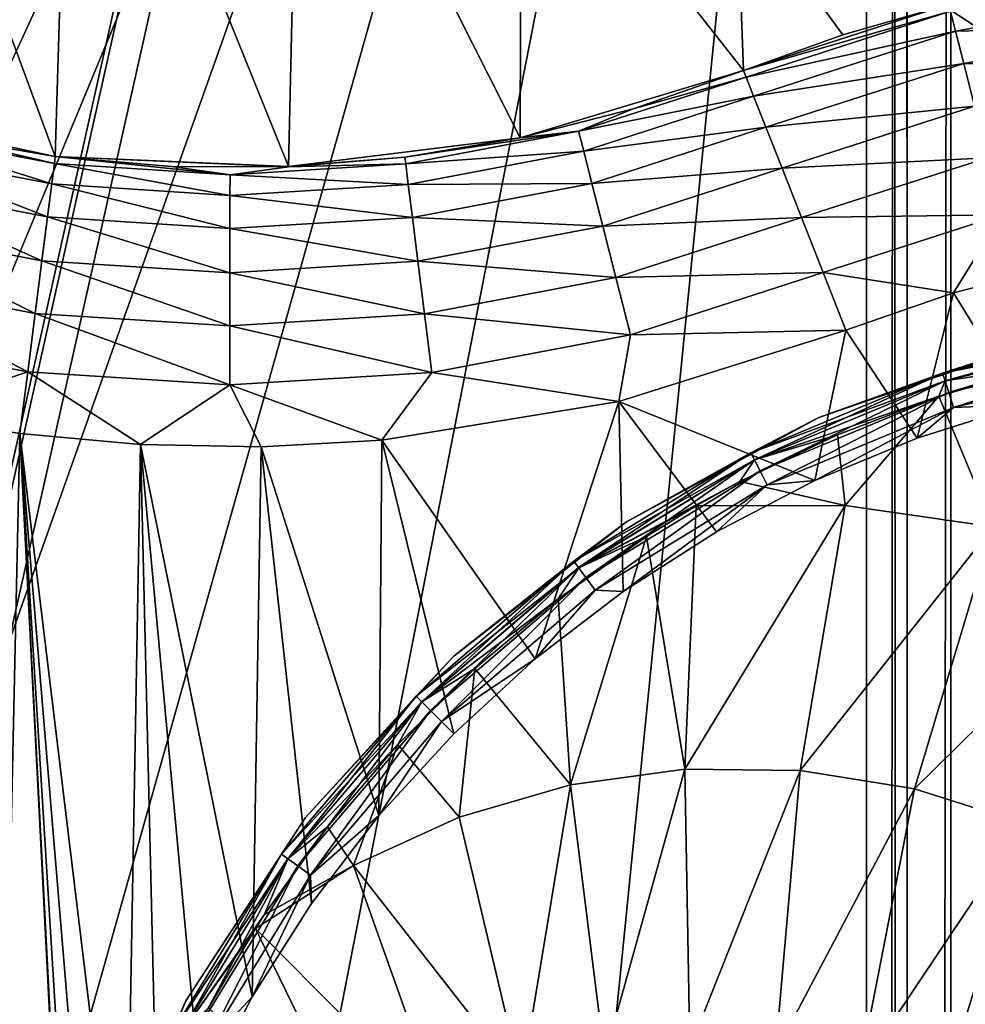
# Model space of a CAD drawing. Header units: metres. Extents: x -206 to 75, y -104 to 104.
# Tile 282 of 656: x -171.78 to -168.39, y 51.22 to 54.75. Entities that reach past the tile are written whole.
import ezdxf

# ---------------------------------------------------------------- set-up
doc = ezdxf.new("R2010")
doc.units = ezdxf.units.M
doc.layers.add('solid_01_1-CONSUMER_THERM_B_125288', color=7, linetype='CONTINUOUS')

msp = doc.modelspace()

# ---------------------------------------------------------------- linework, layer by layer
at = {"layer": 'solid_01_1-CONSUMER_THERM_B_125288'}
for points in [[(-168.648926, 67.29171), (-200.493088, -75.033852), (-200.514557, 74.966148)], [(-106.887138, 47.939438, 1.5), (-97.174187, 56.091938, 1.5), (-200.514557, 74.966148, 1.5)], [(-107.910683, 47.194191, 1.5), (-106.887138, 47.939438, 1.5), (-200.514557, 74.966148, 1.5)], [(-108.467331, 46.871483, 1.5), (-107.910683, 47.194191, 1.5), (-200.514557, 74.966148, 1.5)], [(-109.048912, 46.586853, 1.5), (-108.467331, 46.871483, 1.5), (-200.514557, 74.966148, 1.5)], [(-109.651024, 46.343178, 1.5), (-109.048912, 46.586853, 1.5), (-200.514557, 74.966148, 1.5)], [(-110.268845, 46.142639, 1.5), (-109.651024, 46.343178, 1.5), (-200.514557, 74.966148, 1.5)], [(-110.897278, 45.986664, 1.5), (-110.268845, 46.142639, 1.5), (-200.514557, 74.966148, 1.5)], [(-111.53109, 45.875885, 1.5), (-110.897278, 45.986664, 1.5), (-200.514557, 74.966148, 1.5)], [(-112.794189, 45.78849, 1.5), (-111.53109, 45.875885, 1.5), (-200.514557, 74.966148, 1.5)], [(-168.100571, 58.189758, 1.5), (-112.794189, 45.78849, 1.5), (-200.514557, 74.966148, 1.5)], [(-168.648926, 67.29171), (-168.75058, 66.747505), (-200.493088, -75.033852)], [(-168.75058, 66.747505), (-168.750504, 66.193886), (-200.493088, -75.033852)], [(-168.750504, 66.193886), (-168.731537, -66.252495), (-200.493088, -75.033852)], [(-168.750504, 66.193886), (-168.648697, 65.649712), (-168.731537, -66.252495)], [(-168.648697, 65.649712), (-168.629883, -65.70829), (-168.731537, -66.252495)], [(-168.648697, 65.649712), (-168.448624, 65.133507), (-168.629883, -65.70829)], [(-168.448624, 65.133507), (-168.429977, -65.192032), (-168.629883, -65.70829)], [(-168.448624, 65.133507), (-168.15712, 64.662857), (-168.429977, -65.192032)], [(-168.15712, 64.662857), (-168.138596, -64.721298), (-168.429977, -65.192032)], [(-76.404617, 63.580017, 75.400002), (-185.604614, 63.572178, 75.400002), (-92.716316, 42.429672, 75.400002)], [(-185.604614, 63.572178, 75.400002), (-93.500069, 42.491352, 75.400002), (-92.716316, 42.429672, 75.400002)], [(-185.604614, 63.572178, 75.400002), (-168.500076, 42.491318, 75.400002), (-93.500069, 42.491352, 75.400002)], [(-185.604614, 63.572178, 75.400002), (-169.283829, 42.429634, 75.400002), (-168.500076, 42.491318, 75.400002)], [(-185.604614, 63.572178, 75.400002), (-172.04274, 41.023891, 75.400002), (-171.444931, 41.534473, 75.400002)], [(-185.604614, 63.572178, 75.400002), (-171.444931, 41.534473, 75.400002), (-170.774612, 41.945248, 75.400002)], [(-185.604614, 63.572178, 75.400002), (-170.774612, 41.945248, 75.400002), (-170.048279, 42.246105, 75.400002)], [(-185.604614, 63.572178, 75.400002), (-170.048279, 42.246105, 75.400002), (-169.283829, 42.429634, 75.400002)], [(-185.604477, 61.572178, 72.400002), (-168.604477, 61.573399, 72.400002), (-175.833084, 45.863281, 72.400002)], [(-168.604477, 61.573399, 72.400002), (-174.79277, 46.666443, 72.400002), (-175.833084, 45.863281, 72.400002)], [(-168.604477, 61.573399, 72.400002), (-173.664642, 47.33952, 72.400002), (-174.79277, 46.666443, 72.400002)], [(-168.604477, 61.573399, 72.400002), (-172.463898, 47.873474, 72.400002), (-173.664642, 47.33952, 72.400002)], [(-168.604477, 61.573399, 72.400002), (-171.208054, 48.260414, 72.400002), (-172.463898, 47.873474, 72.400002)], [(-168.604477, 61.573399, 72.400002), (-169.915466, 48.494781, 72.400002), (-171.208054, 48.260414, 72.400002)], [(-168.604477, 61.573399, 72.400002), (-168.603546, 48.573399, 72.400002), (-169.915466, 48.494781, 72.400002)], [(-168.604477, 61.573399, 69.400002), (-167.103424, 47.073505, 63.5), (-168.603424, 47.073399, 63.5)], [(-168.604477, 61.573399, 69.400002), (-168.603424, 47.073399, 63.5), (-168.604477, 61.573399, 72.400002)], [(-168.603546, 48.573399, 69.900002), (-168.604477, 61.573399, 72.400002), (-168.603424, 47.073399, 63.5)], [(-167.104019, 55.223503, 66.816208), (-167.103424, 47.073505, 63.5), (-168.604477, 61.573399, 69.400002)], [(-168.603546, 48.573399, 69.900002), (-168.603546, 48.573399, 72.400002), (-168.604477, 61.573399, 72.400002)], [(-171.657272, 54.255196, 3.5), (-172.431427, 56.351627, 3.5), (-172.475479, 54.43037, 3.5)], [(-171.657272, 54.255196, 3.5), (-171.599854, 56.148849, 3.5), (-172.431427, 56.351627, 3.5)], [(-170.821304, 54.218922, 3.5), (-171.599854, 56.148849, 3.5), (-171.657272, 54.255196, 3.5)], [(-170.821304, 54.218922, 3.5), (-170.783234, 55.890057, 3.5), (-171.599854, 56.148849, 3.5)], [(-169.991013, 54.322559, 3.5), (-170.783234, 55.890057, 3.5), (-170.821304, 54.218922, 3.5)], [(-169.991013, 54.322559, 3.5), (-169.986389, 55.576752, 3.5), (-170.783234, 55.890057, 3.5)], [(-169.991013, 54.322559, 3.5), (-169.189667, 54.56319, 3.5), (-169.986389, 55.576752, 3.5)], [(-169.189667, 54.56319, 3.5), (-169.214066, 55.211018, 3.5), (-169.986389, 55.576752, 3.5)], [(-168.833771, 54.690681, 3.5), (-168.470688, 54.795467, 3.5), (-169.214066, 55.211018, 3.5)], [(-168.833771, 54.690681, 3.5), (-169.214066, 55.211018, 3.5), (-169.189667, 54.56319, 3.5)], [(-167.885925, 54.978554, 3.45631), (-168.470688, 54.795467, 3.5), (-167.654373, 54.258259, 3.5)], [(-167.735794, 54.934597, 3.5), (-167.654373, 54.258259, 3.5), (-168.470688, 54.795467, 3.5)], [(-168.429306, 54.704189, 12.933075), (-167.681198, 54.841873, 12.933075), (-168.447311, 54.77578, 12.721427)], [(-167.667236, 54.723591, 13.122963), (-167.681198, 54.841873, 12.933075), (-168.429306, 54.704189, 12.933075)], [(-168.475616, 54.794209, 12.5), (-169.189667, 54.56319, 3.5), (-169.189667, 54.56319, 12.5)], [(-168.833771, 54.690681, 3.5), (-169.189667, 54.56319, 3.5), (-168.475616, 54.794209, 12.5)], [(-168.447311, 54.77578, 12.721427), (-168.475616, 54.794209, 12.5), (-169.189667, 54.56319, 12.5)], [(-168.833771, 54.690681, 3.5), (-168.475616, 54.794209, 12.5), (-168.470688, 54.795467, 3.5)], [(-168.447311, 54.77578, 12.721427), (-169.189667, 54.56319, 12.5), (-169.180557, 54.540096, 12.721427)], [(-168.429306, 54.704189, 12.933075), (-168.447311, 54.77578, 12.721427), (-169.180557, 54.540096, 12.721427)], [(-168.400238, 54.588684, 13.122963), (-167.667236, 54.723591, 13.122963), (-168.429306, 54.704189, 12.933075)], [(-167.648666, 54.566273, 13.281551), (-167.667236, 54.723591, 13.122963), (-168.400238, 54.588684, 13.122963)], [(-168.429306, 54.704189, 12.933075), (-169.180557, 54.540096, 12.721427), (-169.153488, 54.47142, 12.933075)], [(-168.400238, 54.588684, 13.122963), (-168.429306, 54.704189, 12.933075), (-169.153488, 54.47142, 12.933075)], [(-168.400238, 54.588684, 13.122963), (-169.153488, 54.47142, 12.933075), (-169.109802, 54.360611, 13.122963)], [(-168.361588, 54.435062, 13.281551), (-168.400238, 54.588684, 13.122963), (-169.109802, 54.360611, 13.122963)], [(-168.361588, 54.435062, 13.281551), (-167.648666, 54.566273, 13.281551), (-168.400238, 54.588684, 13.122963)], [(-169.991013, 54.322559, 3.5), (-169.189667, 54.56319, 12.5), (-169.189667, 54.56319, 3.5)], [(-169.991013, 54.322559, 3.5), (-169.585312, 54.426079, 12.5), (-169.189667, 54.56319, 12.5)], [(-169.780945, 54.345982, 12.721563), (-169.180557, 54.540096, 12.721427), (-169.585312, 54.426079, 12.5)], [(-169.153488, 54.47142, 12.933075), (-169.180557, 54.540096, 12.721427), (-169.780945, 54.345982, 12.721563)], [(-169.180557, 54.540096, 12.721427), (-169.189667, 54.56319, 12.5), (-169.585312, 54.426079, 12.5)], [(-169.762695, 54.274426, 12.933201), (-169.153488, 54.47142, 12.933075), (-169.780945, 54.345982, 12.721563)], [(-169.762695, 54.274426, 12.933201), (-169.109802, 54.360611, 13.122963), (-169.153488, 54.47142, 12.933075)], [(-172.475479, 54.43037, 3.5), (-172.070038, 54.32563, 12.5), (-171.657272, 54.255192, 12.5)], [(-171.657272, 54.255196, 3.5), (-172.475479, 54.43037, 3.5), (-171.657272, 54.255192, 12.5)], [(-169.991013, 54.322559, 3.5), (-169.991043, 54.322552, 12.5), (-169.585312, 54.426079, 12.5)], [(-169.780945, 54.345982, 12.721563), (-169.585312, 54.426079, 12.5), (-169.991043, 54.322552, 12.5)], [(-168.361588, 54.435062, 13.281551), (-169.109802, 54.360611, 13.122963), (-169.051712, 54.213238, 13.281551)], [(-168.315292, 54.251041, 13.400871), (-168.361588, 54.435062, 13.281551), (-169.051712, 54.213238, 13.281551)], [(-169.762695, 54.274426, 12.933201), (-169.733231, 54.158993, 13.123073), (-169.109802, 54.360611, 13.122963)], [(-169.733231, 54.158993, 13.123073), (-169.051712, 54.213238, 13.281551), (-169.109802, 54.360611, 13.122963)], [(-171.669815, 54.157104, 12.93358), (-172.28009, 54.349564, 12.722111), (-172.298584, 54.277946, 12.933707)], [(-172.28009, 54.349564, 12.722111), (-171.660431, 54.230446, 12.721974), (-172.070038, 54.32563, 12.5)], [(-171.669815, 54.157104, 12.93358), (-171.660431, 54.230446, 12.721974), (-172.28009, 54.349564, 12.722111)], [(-171.660431, 54.230446, 12.721974), (-171.657272, 54.255192, 12.5), (-172.070038, 54.32563, 12.5)], [(-169.991013, 54.322559, 3.5), (-170.821304, 54.218922, 3.5), (-169.991043, 54.322552, 12.5)], [(-170.821304, 54.218922, 3.5), (-170.404007, 54.253334, 12.5), (-169.991043, 54.322552, 12.5)], [(-169.780945, 54.345982, 12.721563), (-169.991043, 54.322552, 12.5), (-170.404007, 54.253334, 12.5)], [(-170.400925, 54.228642, 12.721701), (-169.780945, 54.345982, 12.721563), (-170.404007, 54.253334, 12.5)], [(-169.762695, 54.274426, 12.933201), (-169.780945, 54.345982, 12.721563), (-170.400925, 54.228642, 12.721701)], [(-172.298584, 54.277946, 12.933707), (-172.328415, 54.162495, 13.123511), (-171.684921, 54.038853, 13.123402)], [(-171.669815, 54.157104, 12.93358), (-172.298584, 54.277946, 12.933707), (-171.684921, 54.038853, 13.123402)], [(-171.660431, 54.230446, 12.721974), (-171.030731, 54.189926, 12.721837), (-171.657272, 54.255192, 12.5)], [(-171.657272, 54.255196, 3.5), (-171.240051, 54.219536, 12.5), (-170.821335, 54.218914, 12.5)], [(-170.821304, 54.218922, 3.5), (-171.657272, 54.255196, 3.5), (-170.821335, 54.218914, 12.5)], [(-171.657272, 54.255196, 3.5), (-171.657272, 54.255192, 12.5), (-171.240051, 54.219536, 12.5)], [(-171.030731, 54.189926, 12.721837), (-171.240051, 54.219536, 12.5), (-171.657272, 54.255192, 12.5)], [(-170.821304, 54.218922, 3.5), (-170.821335, 54.218914, 12.5), (-170.404007, 54.253334, 12.5)], [(-170.400925, 54.228642, 12.721701), (-170.404007, 54.253334, 12.5), (-170.821335, 54.218914, 12.5)], [(-169.762695, 54.274426, 12.933201), (-170.400925, 54.228642, 12.721701), (-170.391785, 54.155331, 12.933328)], [(-169.762695, 54.274426, 12.933201), (-170.391785, 54.155331, 12.933328), (-169.733231, 54.158993, 13.123073)], [(-168.315292, 54.251041, 13.400871), (-169.051712, 54.213238, 13.281551), (-168.982132, 54.036705, 13.400871)], [(-168.263657, 54.045872, 13.474928), (-168.315292, 54.251041, 13.400871), (-168.982132, 54.036705, 13.400871)], [(-171.030853, 54.116016, 12.933455), (-171.660431, 54.230446, 12.721974), (-171.669815, 54.157104, 12.93358)], [(-171.030853, 54.116016, 12.933455), (-171.030731, 54.189926, 12.721837), (-171.660431, 54.230446, 12.721974)], [(-171.030731, 54.189926, 12.721837), (-170.821335, 54.218914, 12.5), (-171.240051, 54.219536, 12.5)], [(-171.030731, 54.189926, 12.721837), (-170.400925, 54.228642, 12.721701), (-170.821335, 54.218914, 12.5)], [(-170.391785, 54.155331, 12.933328), (-170.400925, 54.228642, 12.721701), (-171.030731, 54.189926, 12.721837)], [(-170.391785, 54.155331, 12.933328), (-171.030731, 54.189926, 12.721837), (-171.030853, 54.116016, 12.933455)], [(-169.733231, 54.158993, 13.123073), (-169.694061, 54.005478, 13.281639), (-169.051712, 54.213238, 13.281551)], [(-169.694061, 54.005478, 13.281639), (-168.982132, 54.036705, 13.400871), (-169.051712, 54.213238, 13.281551)], [(-172.328415, 54.162495, 13.123511), (-172.368057, 54.009014, 13.281989), (-171.705017, 53.881634, 13.281901)], [(-171.684921, 54.038853, 13.123402), (-172.328415, 54.162495, 13.123511), (-171.705017, 53.881634, 13.281901)], [(-171.669815, 54.157104, 12.93358), (-171.684921, 54.038853, 13.123402), (-171.031021, 53.99683, 13.123292)], [(-171.030853, 54.116016, 12.933455), (-171.669815, 54.157104, 12.93358), (-171.031021, 53.99683, 13.123292)], [(-170.391785, 54.155331, 12.933328), (-171.030853, 54.116016, 12.933455), (-170.377014, 54.03709, 13.123182)], [(-170.391785, 54.155331, 12.933328), (-170.377014, 54.03709, 13.123182), (-169.733231, 54.158993, 13.123073)], [(-169.733231, 54.158993, 13.123073), (-170.377014, 54.03709, 13.123182), (-169.694061, 54.005478, 13.281639)], [(-171.030853, 54.116016, 12.933455), (-171.031021, 53.99683, 13.123292), (-170.377014, 54.03709, 13.123182)], [(-171.684921, 54.038853, 13.123402), (-171.705017, 53.881634, 13.281901), (-171.03125, 53.838352, 13.281814)], [(-171.031021, 53.99683, 13.123292), (-171.684921, 54.038853, 13.123402), (-171.03125, 53.838352, 13.281814)], [(-170.377014, 54.03709, 13.123182), (-171.031021, 53.99683, 13.123292), (-170.357391, 53.879852, 13.281727)], [(-170.377014, 54.03709, 13.123182), (-170.357391, 53.879852, 13.281727), (-169.694061, 54.005478, 13.281639)], [(-168.263657, 54.045872, 13.474928), (-168.982132, 54.036705, 13.400871), (-168.904541, 53.839878, 13.474928)], [(-168.263657, 54.045872, 13.474928), (-168.904541, 53.839878, 13.474928), (-168.436646, 53.767147, 13.5)], [(-168.263657, 54.045872, 13.474928), (-168.436646, 53.767147, 13.5), (-168.037308, 53.870144, 13.5)], [(-172.368057, 54.009014, 13.281989), (-172.415543, 53.825207, 13.401175), (-171.729095, 53.693344, 13.401114)], [(-171.705017, 53.881634, 13.281901), (-172.368057, 54.009014, 13.281989), (-171.729095, 53.693344, 13.401114)], [(-169.694061, 54.005478, 13.281639), (-170.357391, 53.879852, 13.281727), (-169.647141, 53.821598, 13.400932)], [(-169.694061, 54.005478, 13.281639), (-169.647141, 53.821598, 13.400932), (-168.982132, 54.036705, 13.400871)], [(-169.647141, 53.821598, 13.400932), (-168.904541, 53.839878, 13.474928), (-168.982132, 54.036705, 13.400871)], [(-171.031021, 53.99683, 13.123292), (-171.03125, 53.838352, 13.281814), (-170.357391, 53.879852, 13.281727)], [(-171.705017, 53.881634, 13.281901), (-171.729095, 53.693344, 13.401114), (-171.03154, 53.648548, 13.401054)], [(-171.03125, 53.838352, 13.281814), (-171.705017, 53.881634, 13.281901), (-171.03154, 53.648548, 13.401054)], [(-170.357391, 53.879852, 13.281727), (-171.03125, 53.838352, 13.281814), (-170.333893, 53.691528, 13.400993)], [(-170.357391, 53.879852, 13.281727), (-170.333893, 53.691528, 13.400993), (-169.647141, 53.821598, 13.400932)], [(-168.189316, 53.365673, 13.5), (-168.037308, 53.870144, 13.5), (-168.436646, 53.767147, 13.5)], [(-171.03125, 53.838352, 13.281814), (-171.03154, 53.648548, 13.401054), (-170.333893, 53.691528, 13.400993)], [(-169.647141, 53.821598, 13.400932), (-169.594833, 53.616589, 13.474959), (-168.904541, 53.839878, 13.474928)], [(-168.904541, 53.839878, 13.474928), (-169.594833, 53.616589, 13.474959), (-168.822769, 53.632927, 13.5)], [(-168.904541, 53.839878, 13.474928), (-168.822769, 53.632927, 13.5), (-168.436646, 53.767147, 13.5)], [(-172.415543, 53.825207, 13.401175), (-172.468475, 53.620316, 13.475083), (-171.75592, 53.483444, 13.475053)], [(-171.729095, 53.693344, 13.401114), (-172.415543, 53.825207, 13.401175), (-171.75592, 53.483444, 13.475053)], [(-169.647141, 53.821598, 13.400932), (-170.333893, 53.691528, 13.400993), (-169.594833, 53.616589, 13.474959)], [(-168.567871, 53.246235, 13.5), (-168.436646, 53.767147, 13.5), (-168.822769, 53.632927, 13.5)], [(-168.567871, 53.246235, 13.5), (-168.189316, 53.365673, 13.5), (-168.436646, 53.767147, 13.5)], [(-171.729095, 53.693344, 13.401114), (-171.75592, 53.483444, 13.475053), (-171.031845, 53.436951, 13.475021)], [(-171.03154, 53.648548, 13.401054), (-171.729095, 53.693344, 13.401114), (-171.031845, 53.436951, 13.475021)], [(-170.333893, 53.691528, 13.400993), (-171.03154, 53.648548, 13.401054), (-170.307678, 53.481571, 13.47499)], [(-170.333893, 53.691528, 13.400993), (-170.307678, 53.481571, 13.47499), (-169.594833, 53.616589, 13.474959)], [(-167.753036, 53.652687, 13.638197), (-168.476288, 53.478943, 13.638197), (-168.177567, 53.575424, 13.7)], [(-168.467499, 53.451889, 13.582392), (-168.476288, 53.478943, 13.638197), (-167.753036, 53.652687, 13.638197)], [(-168.177567, 53.575424, 17.098219), (-168.476257, 53.478851, 17.160311), (-167.753021, 53.652596, 17.160311)], [(-167.74852, 53.624203, 17.216368), (-167.753021, 53.652596, 17.160311), (-168.476257, 53.478851, 17.160311)], [(-167.748581, 53.624596, 13.582392), (-168.467499, 53.451889, 13.582392), (-167.753036, 53.652687, 13.638197)], [(-171.75592, 53.483444, 13.475053), (-172.468475, 53.620316, 13.475083), (-172.212128, 53.333801, 13.5)], [(-171.03154, 53.648548, 13.401054), (-171.031845, 53.436951, 13.475021), (-170.307678, 53.481571, 13.47499)], [(-169.594833, 53.616589, 13.474959), (-170.307678, 53.481571, 13.47499), (-169.636581, 53.377277, 13.5)], [(-168.93457, 53.094254, 13.5), (-168.822769, 53.632927, 13.5), (-169.636581, 53.377277, 13.5)], [(-169.594833, 53.616589, 13.474959), (-169.636581, 53.377277, 13.5), (-168.822769, 53.632927, 13.5)], [(-168.93457, 53.094254, 13.5), (-168.567871, 53.246235, 13.5), (-168.822769, 53.632927, 13.5)], [(-167.74852, 53.624203, 17.216368), (-168.476257, 53.478851, 17.160311), (-168.467377, 53.451515, 17.216368)], [(-168.453796, 53.409748, 13.538123), (-168.467499, 53.451889, 13.582392), (-167.748581, 53.624596, 13.582392)], [(-167.74852, 53.624203, 17.216368), (-168.467377, 53.451515, 17.216368), (-168.116562, 53.504719, 17.260666)], [(-167.741653, 53.58083, 13.538123), (-168.453796, 53.409748, 13.538123), (-167.748581, 53.624596, 13.582392)], [(-167.741653, 53.58083, 13.538123), (-168.436539, 53.356655, 13.50973), (-168.453796, 53.409748, 13.538123)], [(-167.741653, 53.58083, 13.538123), (-167.73291, 53.525688, 13.50973), (-168.436539, 53.356655, 13.50973)], [(-168.177567, 53.575424, 17.098219), (-168.919525, 53.320587, 17.098219), (-168.476257, 53.478851, 17.160311)], [(-168.919525, 53.320587, 13.7), (-168.919525, 53.320587, 17.098219), (-168.177567, 53.575424, 17.098219)], [(-168.177567, 53.575424, 13.7), (-168.919525, 53.320587, 13.7), (-168.177567, 53.575424, 17.098219)], [(-168.476288, 53.478943, 13.638197), (-168.919525, 53.320587, 13.7), (-168.177567, 53.575424, 13.7)], [(-168.436539, 53.356655, 13.50973), (-167.73291, 53.525688, 13.50973), (-168.189316, 53.365673, 13.5)], [(-171.75592, 53.483444, 13.475053), (-172.212128, 53.333801, 13.5), (-171.783997, 53.263264, 13.5)], [(-171.75592, 53.483444, 13.475053), (-171.783997, 53.263264, 13.5), (-171.351883, 53.223846, 13.5)], [(-171.031845, 53.436951, 13.475021), (-171.75592, 53.483444, 13.475053), (-171.351883, 53.223846, 13.5)], [(-170.307678, 53.481571, 13.47499), (-171.031845, 53.436951, 13.475021), (-170.486282, 53.238914, 13.5)], [(-170.307678, 53.481571, 13.47499), (-170.486282, 53.238914, 13.5), (-169.636581, 53.377277, 13.5)], [(-168.476288, 53.478943, 13.638197), (-169.163452, 53.194195, 13.638197), (-168.919525, 53.320587, 13.7)], [(-169.150528, 53.16885, 13.582392), (-169.163452, 53.194195, 13.638197), (-168.476288, 53.478943, 13.638197)], [(-168.919525, 53.320587, 17.098219), (-169.163406, 53.194111, 17.160311), (-168.476257, 53.478851, 17.160311)], [(-168.467377, 53.451515, 17.216368), (-168.476257, 53.478851, 17.160311), (-169.163406, 53.194111, 17.160311)], [(-168.467499, 53.451889, 13.582392), (-169.150528, 53.16885, 13.582392), (-168.476288, 53.478943, 13.638197)], [(-168.467377, 53.451515, 17.216368), (-168.48967, 53.397099, 17.260666), (-168.116562, 53.504719, 17.260666)], [(-168.294556, 52.928627, 17.595724), (-168.116562, 53.504719, 17.260666), (-168.48967, 53.397099, 17.260666)], [(-168.467377, 53.451515, 17.216368), (-169.163406, 53.194111, 17.160311), (-169.15036, 53.168499, 17.216368)], [(-169.130417, 53.129372, 13.538123), (-169.150528, 53.16885, 13.582392), (-168.467499, 53.451889, 13.582392)], [(-168.467377, 53.451515, 17.216368), (-169.15036, 53.168499, 17.216368), (-168.48967, 53.397099, 17.260666)], [(-168.453796, 53.409748, 13.538123), (-169.130417, 53.129372, 13.538123), (-168.467499, 53.451889, 13.582392)], [(-171.031845, 53.436951, 13.475021), (-171.351883, 53.223846, 13.5), (-170.918427, 53.215755, 13.5)], [(-171.031845, 53.436951, 13.475021), (-170.918427, 53.215755, 13.5), (-170.486282, 53.238914, 13.5)], [(-168.453796, 53.409748, 13.538123), (-169.105057, 53.079632, 13.50973), (-169.130417, 53.129372, 13.538123)], [(-168.453796, 53.409748, 13.538123), (-168.436539, 53.356655, 13.50973), (-169.105057, 53.079632, 13.50973)], [(-169.936279, 52.455807, 13.5), (-169.636581, 53.377277, 13.5), (-170.486282, 53.238914, 13.5)], [(-169.936279, 52.455807, 13.5), (-169.621399, 52.697529, 13.5), (-169.636581, 53.377277, 13.5)], [(-169.286652, 52.910885, 13.5), (-168.93457, 53.094254, 13.5), (-169.636581, 53.377277, 13.5)], [(-169.621399, 52.697529, 13.5), (-169.286652, 52.910885, 13.5), (-169.636581, 53.377277, 13.5)], [(-169.15036, 53.168499, 17.216368), (-168.852509, 53.258835, 17.260666), (-168.48967, 53.397099, 17.260666)], [(-168.825348, 53.005032, 17.428663), (-168.48967, 53.397099, 17.260666), (-168.852509, 53.258835, 17.260666)], [(-168.825348, 53.005032, 17.428663), (-168.294556, 52.928627, 17.595724), (-168.48967, 53.397099, 17.260666)], [(-171.783997, 53.263264, 13.5), (-172.212128, 53.333801, 13.5), (-172.024658, 42.336861, 13.5)], [(-169.105057, 53.079632, 13.50973), (-168.436539, 53.356655, 13.50973), (-168.93457, 53.094254, 13.5)], [(-168.436539, 53.356655, 13.50973), (-168.567871, 53.246235, 13.5), (-168.93457, 53.094254, 13.5)], [(-168.436539, 53.356655, 13.50973), (-168.189316, 53.365673, 13.5), (-168.567871, 53.246235, 13.5)], [(-168.919525, 53.320587, 17.098219), (-169.609421, 52.947105, 17.098219), (-169.163406, 53.194111, 17.160311)], [(-169.609421, 52.947105, 13.7), (-169.609421, 52.947105, 17.098219), (-168.919525, 53.320587, 17.098219)], [(-168.919525, 53.320587, 13.7), (-169.609421, 52.947105, 13.7), (-168.919525, 53.320587, 17.098219)], [(-169.163452, 53.194195, 13.638197), (-169.609421, 52.947105, 13.7), (-168.919525, 53.320587, 13.7)], [(-171.543472, 48.57378, 13.5), (-171.783997, 53.263264, 13.5), (-172.024658, 42.336861, 13.5)], [(-171.406097, 50.147453, 13.5), (-171.351883, 53.223846, 13.5), (-171.783997, 53.263264, 13.5)], [(-171.491913, 49.75993, 13.5), (-171.406097, 50.147453, 13.5), (-171.783997, 53.263264, 13.5)], [(-171.543625, 49.366325, 13.5), (-171.491913, 49.75993, 13.5), (-171.783997, 53.263264, 13.5)], [(-171.560837, 48.970291, 13.5), (-171.543625, 49.366325, 13.5), (-171.783997, 53.263264, 13.5)], [(-171.543472, 48.57378, 13.5), (-171.560837, 48.970291, 13.5), (-171.783997, 53.263264, 13.5)], [(-170.497009, 51.894825, 13.5), (-170.486282, 53.238914, 13.5), (-170.918427, 53.215755, 13.5)], [(-170.497009, 51.894825, 13.5), (-170.228882, 52.187557, 13.5), (-170.486282, 53.238914, 13.5)], [(-170.228882, 52.187557, 13.5), (-169.936279, 52.455807, 13.5), (-170.486282, 53.238914, 13.5)], [(-169.15036, 53.168499, 17.216368), (-169.202591, 53.090897, 17.260666), (-168.852509, 53.258835, 17.260666)], [(-168.825348, 53.005032, 17.428663), (-168.852509, 53.258835, 17.260666), (-169.202591, 53.090897, 17.260666)], [(-171.406097, 50.147453, 13.5), (-171.286819, 50.526073, 13.5), (-171.351883, 53.223846, 13.5)], [(-170.951797, 51.244995, 13.5), (-170.918427, 53.215755, 13.5), (-171.351883, 53.223846, 13.5)], [(-171.13501, 50.892845, 13.5), (-170.951797, 51.244995, 13.5), (-171.351883, 53.223846, 13.5)], [(-171.286819, 50.526073, 13.5), (-171.13501, 50.892845, 13.5), (-171.351883, 53.223846, 13.5)], [(-170.951797, 51.244995, 13.5), (-170.738586, 51.579838, 13.5), (-170.918427, 53.215755, 13.5)], [(-170.738586, 51.579838, 13.5), (-170.497009, 51.894825, 13.5), (-170.918427, 53.215755, 13.5)], [(-169.163452, 53.194195, 13.638197), (-169.797607, 52.805454, 13.638197), (-169.609421, 52.947105, 13.7)], [(-169.780884, 52.782444, 13.582392), (-169.797607, 52.805454, 13.638197), (-169.163452, 53.194195, 13.638197)], [(-169.609421, 52.947105, 17.098219), (-169.797562, 52.805378, 17.160311), (-169.163406, 53.194111, 17.160311)], [(-169.15036, 53.168499, 17.216368), (-169.163406, 53.194111, 17.160311), (-169.797562, 52.805378, 17.160311)], [(-169.150528, 53.16885, 13.582392), (-169.780884, 52.782444, 13.582392), (-169.163452, 53.194195, 13.638197)], [(-169.15036, 53.168499, 17.216368), (-169.797562, 52.805378, 17.160311), (-169.780655, 52.782127, 17.216368)], [(-169.754837, 52.746601, 13.538123), (-169.780884, 52.782444, 13.582392), (-169.150528, 53.16885, 13.582392)], [(-169.15036, 53.168499, 17.216368), (-169.780655, 52.782127, 17.216368), (-169.202591, 53.090897, 17.260666)], [(-169.130417, 53.129372, 13.538123), (-169.754837, 52.746601, 13.538123), (-169.150528, 53.16885, 13.582392)], [(-169.130417, 53.129372, 13.538123), (-169.722015, 52.701435, 13.50973), (-169.754837, 52.746601, 13.538123)], [(-169.130417, 53.129372, 13.538123), (-169.105057, 53.079632, 13.50973), (-169.722015, 52.701435, 13.50973)], [(-169.780655, 52.782127, 17.216368), (-169.35936, 53.00359, 17.260666), (-169.202591, 53.090897, 17.260666)], [(-168.825348, 53.005032, 17.428663), (-169.202591, 53.090897, 17.260666), (-169.35936, 53.00359, 17.260666)], [(-169.105057, 53.079632, 13.50973), (-168.93457, 53.094254, 13.5), (-169.286652, 52.910885, 13.5)], [(-169.722015, 52.701435, 13.50973), (-169.105057, 53.079632, 13.50973), (-169.621399, 52.697529, 13.5)], [(-169.105057, 53.079632, 13.50973), (-169.286652, 52.910885, 13.5), (-169.621399, 52.697529, 13.5)], [(-169.780655, 52.782127, 17.216368), (-169.537476, 52.894444, 17.260666), (-169.35936, 53.00359, 17.260666)], [(-169.399963, 52.060017, 17.7449), (-169.35936, 53.00359, 17.260666), (-169.537476, 52.894444, 17.260666)], [(-168.825348, 53.005032, 17.428663), (-169.35936, 53.00359, 17.260666), (-169.399963, 52.060017, 17.7449)], [(-168.825348, 53.005032, 17.428663), (-169.399963, 52.060017, 17.7449), (-168.986328, 52.055222, 17.875093)], [(-168.825348, 53.005032, 17.428663), (-168.986328, 52.055222, 17.875093), (-168.294556, 52.928627, 17.595724)], [(-169.609421, 52.947105, 17.098219), (-170.228424, 52.465164, 17.098219), (-169.797562, 52.805378, 17.160311)], [(-170.228424, 52.465164, 13.7), (-170.228424, 52.465164, 17.098219), (-169.609421, 52.947105, 17.098219)], [(-169.609421, 52.947105, 13.7), (-170.228424, 52.465164, 13.7), (-169.609421, 52.947105, 17.098219)], [(-169.797607, 52.805454, 13.638197), (-170.228424, 52.465164, 13.7), (-169.609421, 52.947105, 13.7)], [(-168.294556, 52.928627, 17.595724), (-168.986328, 52.055222, 17.875093), (-168.577377, 51.989861, 18.003803)], [(-168.294556, 52.928627, 17.595724), (-168.577377, 51.989861, 18.003803), (-167.778992, 52.775848, 17.75799)], [(-169.780655, 52.782127, 17.216368), (-169.854874, 52.670841, 17.260666), (-169.537476, 52.894444, 17.260666)], [(-169.810196, 52.004143, 17.615782), (-169.537476, 52.894444, 17.260666), (-169.854874, 52.670841, 17.260666)], [(-169.399963, 52.060017, 17.7449), (-169.537476, 52.894444, 17.260666), (-169.810196, 52.004143, 17.615782)], [(-169.797607, 52.805454, 13.638197), (-170.363144, 52.3223, 13.638197), (-170.228424, 52.465164, 13.7)], [(-170.343033, 52.302189, 13.582392), (-170.363144, 52.3223, 13.638197), (-169.797607, 52.805454, 13.638197)], [(-170.228424, 52.465164, 17.098219), (-170.363083, 52.322231, 17.160311), (-169.797562, 52.805378, 17.160311)], [(-169.780655, 52.782127, 17.216368), (-169.797562, 52.805378, 17.160311), (-170.363083, 52.322231, 17.160311)], [(-169.780884, 52.782444, 13.582392), (-170.343033, 52.302189, 13.582392), (-169.797607, 52.805454, 13.638197)], [(-169.780655, 52.782127, 17.216368), (-170.363083, 52.322231, 17.160311), (-170.342758, 52.30191, 17.216368)], [(-170.311691, 52.270859, 13.538123), (-170.343033, 52.302189, 13.582392), (-169.780884, 52.782444, 13.582392)], [(-169.780655, 52.782127, 17.216368), (-170.342758, 52.30191, 17.216368), (-169.854874, 52.670841, 17.260666)], [(-169.754837, 52.746601, 13.538123), (-170.311691, 52.270859, 13.538123), (-169.780884, 52.782444, 13.582392)], [(-167.778992, 52.775848, 17.75799), (-168.577377, 51.989861, 18.003803), (-168.181168, 51.865208, 18.128504)], [(-169.754837, 52.746601, 13.538123), (-170.272217, 52.231388, 13.50973), (-170.311691, 52.270859, 13.538123)], [(-169.754837, 52.746601, 13.538123), (-169.722015, 52.701435, 13.50973), (-170.272217, 52.231388, 13.50973)], [(-170.272217, 52.231388, 13.50973), (-169.722015, 52.701435, 13.50973), (-169.936279, 52.455807, 13.5)], [(-169.722015, 52.701435, 13.50973), (-169.621399, 52.697529, 13.5), (-169.936279, 52.455807, 13.5)], [(-170.342758, 52.30191, 17.216368), (-170.152573, 52.421631, 17.260666), (-169.854874, 52.670841, 17.260666)], [(-169.810196, 52.004143, 17.615782), (-169.854874, 52.670841, 17.260666), (-170.152573, 52.421631, 17.260666)], [(-170.228424, 52.465164, 17.098219), (-170.759674, 51.887913, 17.098219), (-170.363083, 52.322231, 17.160311)], [(-170.759674, 51.887913, 13.7), (-170.759674, 51.887913, 17.098219), (-170.228424, 52.465164, 17.098219)], [(-170.228424, 52.465164, 13.7), (-170.759674, 51.887913, 13.7), (-170.228424, 52.465164, 17.098219)], [(-170.363144, 52.3223, 13.638197), (-170.759674, 51.887913, 13.7), (-170.228424, 52.465164, 13.7)], [(-170.272217, 52.231388, 13.50973), (-169.936279, 52.455807, 13.5), (-170.228882, 52.187557, 13.5)], [(-170.342758, 52.30191, 17.216368), (-170.428543, 52.148533, 17.260666), (-170.152573, 52.421631, 17.260666)], [(-170.208939, 51.888702, 17.490274), (-170.152573, 52.421631, 17.260666), (-170.428543, 52.148533, 17.260666)], [(-169.810196, 52.004143, 17.615782), (-170.152573, 52.421631, 17.260666), (-170.208939, 51.888702, 17.490274)], [(-170.363144, 52.3223, 13.638197), (-170.846146, 51.756618, 13.638197), (-170.759674, 51.887913, 13.7)], [(-170.823135, 51.739902, 13.582392), (-170.846146, 51.756618, 13.638197), (-170.363144, 52.3223, 13.638197)], [(-170.759674, 51.887913, 17.098219), (-170.846069, 51.756565, 17.160311), (-170.363083, 52.322231, 17.160311)], [(-170.342758, 52.30191, 17.216368), (-170.363083, 52.322231, 17.160311), (-170.846069, 51.756565, 17.160311)], [(-170.343033, 52.302189, 13.582392), (-170.823135, 51.739902, 13.582392), (-170.363144, 52.3223, 13.638197)], [(-170.342758, 52.30191, 17.216368), (-170.846069, 51.756565, 17.160311), (-170.822815, 51.739674, 17.216368)], [(-170.787277, 51.713863, 13.538123), (-170.823135, 51.739902, 13.582392), (-170.343033, 52.302189, 13.582392)], [(-170.342758, 52.30191, 17.216368), (-170.822815, 51.739674, 17.216368), (-170.428543, 52.148533, 17.260666)], [(-170.311691, 52.270859, 13.538123), (-170.787277, 51.713863, 13.538123), (-170.343033, 52.302189, 13.582392)], [(-170.311691, 52.270859, 13.538123), (-170.742111, 51.681053, 13.50973), (-170.787277, 51.713863, 13.538123)], [(-170.311691, 52.270859, 13.538123), (-170.272217, 52.231388, 13.50973), (-170.742111, 51.681053, 13.50973)], [(-170.742111, 51.681053, 13.50973), (-170.272217, 52.231388, 13.50973), (-170.497009, 51.894825, 13.5)], [(-170.272217, 52.231388, 13.50973), (-170.228882, 52.187557, 13.5), (-170.497009, 51.894825, 13.5)], [(-170.822815, 51.739674, 17.216368), (-170.680862, 51.853413, 17.260666), (-170.428543, 52.148533, 17.260666)], [(-170.588364, 51.715958, 17.370842), (-170.428543, 52.148533, 17.260666), (-170.680862, 51.853413, 17.260666)], [(-170.208939, 51.888702, 17.490274), (-170.428543, 52.148533, 17.260666), (-170.588364, 51.715958, 17.370842)], [(-169.399963, 52.060017, 17.7449), (-169.810196, 52.004143, 17.615782), (-169.688461, 51.028149, 18.015265)], [(-169.399963, 52.060017, 17.7449), (-169.688461, 51.028149, 18.015265), (-169.382309, 51.061607, 18.111628)], [(-168.986328, 52.055222, 17.875093), (-169.399963, 52.060017, 17.7449), (-169.382309, 51.061607, 18.111628)], [(-168.986328, 52.055222, 17.875093), (-169.382309, 51.061607, 18.111628), (-169.07489, 51.045303, 18.208385)], [(-168.577377, 51.989861, 18.003803), (-168.986328, 52.055222, 17.875093), (-169.07489, 51.045303, 18.208385)], [(-169.810196, 52.004143, 17.615782), (-170.208939, 51.888702, 17.490274), (-169.986069, 50.945717, 17.921593)], [(-169.810196, 52.004143, 17.615782), (-169.986069, 50.945717, 17.921593), (-169.688461, 51.028149, 18.015265)], [(-168.577377, 51.989861, 18.003803), (-169.07489, 51.045303, 18.208385), (-168.773529, 50.979618, 18.303238)], [(-168.181168, 51.865208, 18.128504), (-168.577377, 51.989861, 18.003803), (-168.773529, 50.979618, 18.303238)], [(-170.759674, 51.887913, 17.098219), (-171.18866, 51.231091, 17.098219), (-170.846069, 51.756565, 17.160311)], [(-171.18866, 51.231091, 13.7), (-171.18866, 51.231091, 17.098219), (-170.759674, 51.887913, 17.098219)], [(-170.759674, 51.887913, 13.7), (-171.18866, 51.231091, 13.7), (-170.759674, 51.887913, 17.098219)], [(-170.846146, 51.756618, 13.638197), (-171.18866, 51.231091, 13.7), (-170.759674, 51.887913, 13.7)], [(-170.742111, 51.681053, 13.50973), (-170.497009, 51.894825, 13.5), (-170.738586, 51.579838, 13.5)], [(-170.208939, 51.888702, 17.490274), (-170.588364, 51.715958, 17.370842), (-169.986069, 50.945717, 17.921593)], [(-170.822815, 51.739674, 17.216368), (-170.907822, 51.538284, 17.260666), (-170.680862, 51.853413, 17.260666)], [(-170.588364, 51.715958, 17.370842), (-170.680862, 51.853413, 17.260666), (-170.907822, 51.538284, 17.260666)], [(-168.181168, 51.865208, 18.128504), (-168.773529, 50.979618, 18.303238), (-168.485779, 50.866535, 18.393747)], [(-168.355331, 50.961178, 18.393747), (-168.181168, 51.865208, 18.128504), (-168.485779, 50.866535, 18.393747)], [(-170.846146, 51.756618, 13.638197), (-171.234711, 51.122349, 13.638197), (-171.18866, 51.231091, 13.7)], [(-171.209351, 51.10944, 13.582392), (-171.234711, 51.122349, 13.638197), (-170.846146, 51.756618, 13.638197)], [(-171.18866, 51.231091, 17.098219), (-171.234619, 51.122307, 17.160311), (-170.846069, 51.756565, 17.160311)], [(-170.822815, 51.739674, 17.216368), (-170.846069, 51.756565, 17.160311), (-171.234619, 51.122307, 17.160311)], [(-170.823135, 51.739902, 13.582392), (-171.209351, 51.10944, 13.582392), (-170.846146, 51.756618, 13.638197)], [(-170.822815, 51.739674, 17.216368), (-171.234619, 51.122307, 17.160311), (-171.209, 51.109261, 17.216368)], [(-171.169876, 51.089329, 13.538123), (-171.209351, 51.10944, 13.582392), (-170.823135, 51.739902, 13.582392)], [(-170.822815, 51.739674, 17.216368), (-171.209, 51.109261, 17.216368), (-170.907822, 51.538284, 17.260666)], [(-170.787277, 51.713863, 13.538123), (-171.169876, 51.089329, 13.538123), (-170.823135, 51.739902, 13.582392)], [(-170.787277, 51.713863, 13.538123), (-171.120117, 51.063988, 13.50973), (-171.169876, 51.089329, 13.538123)], [(-170.787277, 51.713863, 13.538123), (-170.742111, 51.681053, 13.50973), (-171.120117, 51.063988, 13.50973)], [(-170.588364, 51.715958, 17.370842), (-170.907822, 51.538284, 17.260666), (-170.939514, 51.489517, 17.260666)], [(-170.588364, 51.715958, 17.370842), (-170.939514, 51.489517, 17.260666), (-170.268036, 50.816277, 17.83284)], [(-170.588364, 51.715958, 17.370842), (-170.268036, 50.816277, 17.83284), (-169.986069, 50.945717, 17.921593)], [(-171.120117, 51.063988, 13.50973), (-170.742111, 51.681053, 13.50973), (-170.951797, 51.244995, 13.5)], [(-170.742111, 51.681053, 13.50973), (-170.738586, 51.579838, 13.5), (-170.951797, 51.244995, 13.5)], [(-171.209, 51.109261, 17.216368), (-170.939514, 51.489517, 17.260666), (-170.907822, 51.538284, 17.260666)], [(-171.209, 51.109261, 17.216368), (-171.107834, 51.205318, 17.260666), (-170.939514, 51.489517, 17.260666)], [(-170.527649, 50.64291, 17.75112), (-170.939514, 51.489517, 17.260666), (-171.107834, 51.205318, 17.260666)], [(-170.268036, 50.816277, 17.83284), (-170.939514, 51.489517, 17.260666), (-170.527649, 50.64291, 17.75112)], [(-171.18866, 51.231091, 17.098219), (-171.503693, 50.512619, 17.098219), (-171.234619, 51.122307, 17.160311)], [(-171.503693, 50.512619, 13.7), (-171.503693, 50.512619, 17.098219), (-171.18866, 51.231091, 17.098219)], [(-171.18866, 51.231091, 13.7), (-171.503693, 50.512619, 13.7), (-171.18866, 51.231091, 17.098219)], [(-171.234711, 51.122349, 13.638197), (-171.503693, 50.512619, 13.7), (-171.18866, 51.231091, 13.7)], [(-171.120117, 51.063988, 13.50973), (-170.951797, 51.244995, 13.5), (-171.13501, 50.892845, 13.5)]]:
    msp.add_3dface(points, dxfattribs=at)

doc.saveas('drawing.dxf')
